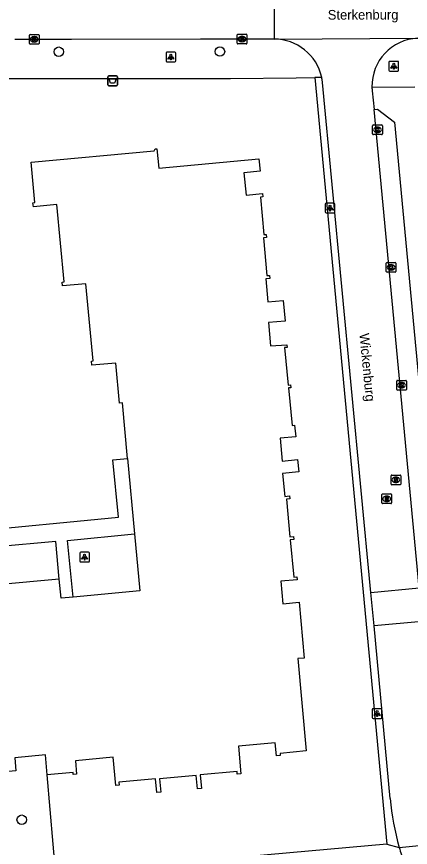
# Model space of a CAD drawing. Extents: x 157793 to 159380, y 380882 to 382313.
# Drawn here: x 158332.8 to 158373.3, y 381176.2 to 381261.8 of the extents above; entities that cross this region are included whole.
import ezdxf

# ---------------------------------------------------------------- set-up
doc = ezdxf.new("R2010")
doc.units = 0
for name, color, linetype in [('IMGEO_Afvalbak', 7, 'Continuous'), ('IMGEO_Boom', 7, 'Continuous'), ('IMGEO_Kolk', 7, 'Continuous'), ('IMGEO_Lichtpunt', 7, 'Continuous'), ('IMGEO_Openbare_ruimte_label', 7, 'Continuous'), ('IMGEO_Pand', 7, 'Continuous'), ('IMGEO_Rijbaan_lokaal_gesloten', 7, 'Continuous'), ('IMGEO_Rijbaan_lokaal_open', 7, 'Continuous'), ('IMGEO_Rioolput', 7, 'Continuous'), ('IMGEO_Voetpad_open', 7, 'Continuous')]:
    doc.layers.add(name, color=color, linetype=linetype)

msp = doc.modelspace()

# ---------------------------------------------------------------- linework, layer by layer
at = {"layer": 'IMGEO_Afvalbak'}
for p, q in [((158342.153, 381254.776), (158342.153, 381255.576)), ((158342.153, 381255.576), (158342.153, 381254.776)), ((158342.253, 381255.676), (158343.043, 381255.676)), ((158343.043, 381255.676), (158342.253, 381255.676)), ((158343.143, 381255.576), (158343.143, 381254.776)), ((158343.143, 381254.776), (158343.143, 381255.576)), ((158343.043, 381254.676), (158342.253, 381254.676)), ((158342.253, 381254.676), (158343.043, 381254.676))]:
    msp.add_line(p, q, dxfattribs=at)
msp.add_lwpolyline([(158342.296, 381255.39), (158343, 381255.39), (158342.851, 381254.92), (158342.445, 381254.92), (158342.296, 381255.39)], dxfattribs=at)
for centre, start, end in [((158342.253, 381255.576), 90, 180), ((158342.253, 381255.576), 90, 180), ((158343.043, 381255.576), 0, 90), ((158343.043, 381255.576), 360, 90), ((158342.253, 381254.776), 180, 270), ((158342.253, 381254.776), 180, 270), ((158343.043, 381254.776), 270, 0), ((158343.043, 381254.776), 270, 0)]:
    msp.add_arc(centre, 0.1, start, end, dxfattribs=at)
at = {"layer": 'IMGEO_Boom'}
for centre in [(158337.097, 381258.173), (158353.712, 381258.193), (158333.279, 381179.066)]:
    msp.add_circle(centre, 0.489, dxfattribs=at)
at = {"layer": 'IMGEO_Kolk'}
for p, q in [((158334.068, 381259.025), (158334.068, 381259.877)), ((158334.143, 381259.951), (158334.995, 381259.951)), ((158334.556, 381259.731), (158334.581, 381259.731)), ((158335.069, 381259.877), (158335.069, 381259.025)), ((158355.493, 381259.056), (158355.493, 381259.908)), ((158355.568, 381259.982), (158356.42, 381259.982)), ((158355.981, 381259.762), (158356.006, 381259.762)), ((158356.494, 381259.908), (158356.494, 381259.056)), ((158334.995, 381258.951), (158334.143, 381258.951)), ((158334.579, 381259.171), (158334.554, 381259.171)), ((158356.42, 381258.982), (158355.568, 381258.982)), ((158356.004, 381259.202), (158355.979, 381259.202)), ((158369.454, 381249.706), (158369.454, 381250.558)), ((158369.529, 381250.632), (158370.381, 381250.632)), ((158369.942, 381250.412), (158369.967, 381250.412)), ((158370.455, 381250.558), (158370.455, 381249.706)), ((158370.381, 381249.632), (158369.529, 381249.632)), ((158369.965, 381249.852), (158369.94, 381249.852)), ((158370.86, 381235.539), (158370.86, 381236.391)), ((158370.935, 381236.465), (158371.787, 381236.465)), ((158371.371, 381235.685), (158371.346, 381235.685)), ((158371.348, 381236.245), (158371.373, 381236.245)), ((158371.861, 381236.391), (158371.861, 381235.539)), ((158371.787, 381235.465), (158370.935, 381235.465)), ((158371.933, 381223.397), (158371.933, 381224.249)), ((158372.008, 381224.323), (158372.86, 381224.323)), ((158372.421, 381224.103), (158372.446, 381224.103)), ((158372.934, 381224.249), (158372.934, 381223.397)), ((158372.86, 381223.323), (158372.008, 381223.323)), ((158372.444, 381223.543), (158372.419, 381223.543))]:
    msp.add_line(p, q, dxfattribs=at)
for points in [[(158334.068, 381259.025), (158334.068, 381259.877)], [(158334.143, 381259.951), (158334.995, 381259.951)], [(158334.389, 381259.651), (158334.512, 381259.651), (158334.512, 381259.5), (158334.642, 381259.651), (158334.806, 381259.651), (158334.66, 381259.5), (158334.813, 381259.251), (158334.661, 381259.251), (158334.576, 381259.415), (158334.512, 381259.348), (158334.512, 381259.251), (158334.389, 381259.251), (158334.389, 381259.651)], [(158335.069, 381259.877), (158335.069, 381259.025)], [(158355.493, 381259.056), (158355.493, 381259.908)], [(158355.568, 381259.982), (158356.42, 381259.982)], [(158355.814, 381259.682), (158355.937, 381259.682), (158355.937, 381259.531), (158356.067, 381259.682), (158356.231, 381259.682), (158356.085, 381259.531), (158356.238, 381259.282), (158356.086, 381259.282), (158356.001, 381259.446), (158355.937, 381259.379), (158355.937, 381259.282), (158355.814, 381259.282), (158355.814, 381259.682)], [(158356.494, 381259.908), (158356.494, 381259.056)], [(158334.995, 381258.951), (158334.143, 381258.951)], [(158356.42, 381258.982), (158355.568, 381258.982)], [(158369.454, 381249.706), (158369.454, 381250.558)], [(158369.529, 381250.632), (158370.381, 381250.632)], [(158369.775, 381250.332), (158369.898, 381250.332), (158369.898, 381250.181), (158370.028, 381250.332), (158370.192, 381250.332), (158370.046, 381250.181), (158370.199, 381249.932), (158370.047, 381249.932), (158369.962, 381250.096), (158369.898, 381250.029), (158369.898, 381249.932), (158369.775, 381249.932), (158369.775, 381250.332)], [(158370.455, 381250.558), (158370.455, 381249.706)], [(158370.381, 381249.632), (158369.529, 381249.632)], [(158370.86, 381235.539), (158370.86, 381236.391)], [(158370.935, 381236.465), (158371.787, 381236.465)], [(158371.181, 381236.165), (158371.304, 381236.165), (158371.304, 381236.014), (158371.434, 381236.165), (158371.598, 381236.165), (158371.452, 381236.014), (158371.605, 381235.765), (158371.453, 381235.765), (158371.368, 381235.929), (158371.304, 381235.862), (158371.304, 381235.765), (158371.181, 381235.765), (158371.181, 381236.165)], [(158371.861, 381236.391), (158371.861, 381235.539)], [(158371.787, 381235.465), (158370.935, 381235.465)], [(158371.933, 381223.397), (158371.933, 381224.249)], [(158372.008, 381224.323), (158372.86, 381224.323)], [(158372.254, 381224.023), (158372.377, 381224.023), (158372.377, 381223.872), (158372.507, 381224.023), (158372.671, 381224.023), (158372.525, 381223.872), (158372.678, 381223.623), (158372.526, 381223.623), (158372.441, 381223.787), (158372.377, 381223.72), (158372.377, 381223.623), (158372.254, 381223.623), (158372.254, 381224.023)], [(158372.934, 381224.249), (158372.934, 381223.397)], [(158372.86, 381223.323), (158372.008, 381223.323)]]:
    msp.add_lwpolyline(points, dxfattribs=at)
for centre, start, end in [((158334.145, 381259.875), 91.55205, 178.44795), ((158334.145, 381259.875), 91.55205, 178.44795), ((158334.993, 381259.875), 1.55205, 88.44795), ((158334.993, 381259.875), 1.55205, 88.44795), ((158355.57, 381259.906), 91.55205, 178.44795), ((158355.57, 381259.906), 91.55205, 178.44795), ((158356.418, 381259.906), 1.55205, 88.44795), ((158356.418, 381259.906), 1.55205, 88.44795), ((158334.145, 381259.027), 181.55205, 268.44795), ((158334.145, 381259.027), 181.55205, 268.44795), ((158334.993, 381259.027), 271.55205, 358.44795), ((158334.993, 381259.027), 271.55205, 358.44795), ((158355.57, 381259.058), 181.55205, 268.44795), ((158355.57, 381259.058), 181.55205, 268.44795), ((158356.418, 381259.058), 271.55205, 358.44795), ((158356.418, 381259.058), 271.55205, 358.44795), ((158369.531, 381250.556), 91.55205, 178.44795), ((158369.531, 381250.556), 91.55205, 178.44795), ((158370.379, 381250.556), 1.55205, 88.44795), ((158370.379, 381250.556), 1.55205, 88.44795), ((158369.531, 381249.708), 181.55205, 268.44795), ((158369.531, 381249.708), 181.55205, 268.44795), ((158370.379, 381249.708), 271.55205, 358.44795), ((158370.379, 381249.708), 271.55205, 358.44795), ((158370.937, 381236.389), 91.55205, 178.44795), ((158370.937, 381236.389), 91.55205, 178.44795), ((158371.785, 381236.389), 1.55205, 88.44795), ((158371.785, 381236.389), 1.55205, 88.44795), ((158370.937, 381235.541), 181.55205, 268.44795), ((158370.937, 381235.541), 181.55205, 268.44795), ((158371.785, 381235.541), 271.55205, 358.44795), ((158371.785, 381235.541), 271.55205, 358.44795), ((158372.01, 381224.247), 91.55205, 178.44795), ((158372.01, 381224.247), 91.55205, 178.44795), ((158372.858, 381224.247), 1.55205, 88.44795), ((158372.858, 381224.247), 1.55205, 88.44795), ((158372.01, 381223.399), 181.55205, 268.44795), ((158372.01, 381223.399), 181.55205, 268.44795), ((158372.858, 381223.399), 271.55205, 358.44795), ((158372.858, 381223.399), 271.55205, 358.44795)]:
    msp.add_arc(centre, 0.0765, start, end, dxfattribs=at)
for centre, major_axis, ratio, start_param, end_param in [((158334.555, 381259.451), (-0.387, 0.002), 0.722429, 4.712389, 7.853982), ((158334.58, 381259.451), (-0.39, 0.002), 0.717154, 1.570796, 4.712389), ((158355.98, 381259.482), (-0.387, 0.002), 0.722429, 4.712389, 7.853982), ((158356.005, 381259.482), (-0.39, 0.002), 0.717154, 1.570796, 4.712389), ((158369.941, 381250.132), (-0.387, 0.002), 0.722429, 4.712389, 7.853982), ((158369.966, 381250.132), (-0.39, 0.002), 0.717154, 1.570796, 4.712389), ((158371.347, 381235.965), (-0.387, 0.002), 0.722429, 4.712389, 7.853982), ((158371.372, 381235.965), (-0.39, 0.002), 0.717154, 1.570796, 4.712389), ((158372.42, 381223.823), (-0.387, 0.002), 0.722429, 4.712389, 7.853982), ((158372.445, 381223.823), (-0.39, 0.002), 0.717154, 1.570796, 4.712389)]:
    msp.add_ellipse(centre, major_axis=major_axis, ratio=ratio, start_param=start_param, end_param=end_param, dxfattribs=at)
at = {"layer": 'IMGEO_Lichtpunt'}
for p, q in [((158348.158, 381258.029), (158348.158, 381257.222)), ((158348.158, 381258.029), (158348.158, 381257.222)), ((158349.06, 381258.124), (158348.252, 381258.124)), ((158349.06, 381258.124), (158348.252, 381258.124)), ((158349.154, 381257.222), (158349.154, 381258.029)), ((158349.154, 381257.222), (158349.154, 381258.029)), ((158348.252, 381257.128), (158349.06, 381257.128)), ((158348.252, 381257.128), (158349.06, 381257.128)), ((158371.139, 381257.087), (158371.139, 381256.28)), ((158371.139, 381257.087), (158371.139, 381256.28)), ((158372.041, 381257.182), (158371.233, 381257.182)), ((158372.041, 381257.182), (158371.233, 381257.182)), ((158372.135, 381256.28), (158372.135, 381257.087)), ((158372.135, 381256.28), (158372.135, 381257.087)), ((158371.233, 381256.186), (158372.041, 381256.186)), ((158371.233, 381256.186), (158372.041, 381256.186)), ((158364.561, 381242.473), (158364.561, 381241.666)), ((158364.561, 381242.473), (158364.561, 381241.666)), ((158365.463, 381242.568), (158364.655, 381242.568)), ((158365.463, 381242.568), (158364.655, 381242.568)), ((158365.557, 381241.666), (158365.557, 381242.473)), ((158365.557, 381241.666), (158365.557, 381242.473)), ((158364.655, 381241.572), (158365.463, 381241.572)), ((158364.655, 381241.572), (158365.463, 381241.572)), ((158340.165, 381206.616), (158339.357, 381206.616)), ((158340.165, 381206.616), (158339.357, 381206.616)), ((158339.263, 381206.521), (158339.263, 381205.714)), ((158339.263, 381206.521), (158339.263, 381205.714)), ((158340.259, 381205.714), (158340.259, 381206.521)), ((158340.259, 381205.714), (158340.259, 381206.521)), ((158339.357, 381205.62), (158340.165, 381205.62)), ((158339.357, 381205.62), (158340.165, 381205.62)), ((158369.419, 381190.41), (158369.419, 381189.603)), ((158369.419, 381190.41), (158369.419, 381189.603)), ((158370.321, 381190.505), (158369.513, 381190.505)), ((158370.321, 381190.505), (158369.513, 381190.505)), ((158370.415, 381189.603), (158370.415, 381190.41)), ((158370.415, 381189.603), (158370.415, 381190.41)), ((158369.513, 381189.509), (158370.321, 381189.509)), ((158369.513, 381189.509), (158370.321, 381189.509))]:
    msp.add_line(p, q, dxfattribs=at)
for points in [[(158348.532, 381257.693), (158348.571, 381257.665), (158348.383, 381257.403), (158348.345, 381257.43), (158348.532, 381257.693)], [(158348.634, 381257.645), (158348.681, 381257.645), (158348.681, 381257.323), (158348.634, 381257.323), (158348.634, 381257.645)], [(158348.744, 381257.665), (158348.782, 381257.692), (158348.969, 381257.43), (158348.93, 381257.402), (158348.744, 381257.665)], [(158371.513, 381256.751), (158371.552, 381256.723), (158371.364, 381256.461), (158371.326, 381256.488), (158371.513, 381256.751)], [(158371.615, 381256.703), (158371.662, 381256.703), (158371.662, 381256.381), (158371.615, 381256.381), (158371.615, 381256.703)], [(158371.725, 381256.723), (158371.763, 381256.75), (158371.95, 381256.488), (158371.911, 381256.46), (158371.725, 381256.723)], [(158364.935, 381242.137), (158364.974, 381242.109), (158364.786, 381241.847), (158364.748, 381241.874), (158364.935, 381242.137)], [(158365.037, 381242.089), (158365.084, 381242.089), (158365.084, 381241.767), (158365.037, 381241.767), (158365.037, 381242.089)], [(158365.147, 381242.109), (158365.185, 381242.136), (158365.372, 381241.874), (158365.333, 381241.846), (158365.147, 381242.109)], [(158339.637, 381206.185), (158339.676, 381206.157), (158339.488, 381205.895), (158339.45, 381205.922), (158339.637, 381206.185)], [(158339.739, 381206.137), (158339.786, 381206.137), (158339.786, 381205.815), (158339.739, 381205.815), (158339.739, 381206.137)], [(158339.849, 381206.157), (158339.887, 381206.184), (158340.074, 381205.922), (158340.035, 381205.894), (158339.849, 381206.157)], [(158369.793, 381190.074), (158369.832, 381190.046), (158369.644, 381189.784), (158369.606, 381189.811), (158369.793, 381190.074)], [(158369.895, 381190.026), (158369.942, 381190.026), (158369.942, 381189.704), (158369.895, 381189.704), (158369.895, 381190.026)], [(158370.005, 381190.046), (158370.043, 381190.073), (158370.23, 381189.811), (158370.191, 381189.783), (158370.005, 381190.046)]]:
    msp.add_lwpolyline(points, dxfattribs=at)
for centre in [(158348.657, 381257.827), (158371.638, 381256.885), (158365.06, 381242.271), (158339.762, 381206.319), (158369.918, 381190.208)]:
    msp.add_circle(centre, 0.0994, dxfattribs=at)
for centre, start, end in [((158348.252, 381258.029), 90, 180), ((158348.252, 381258.029), 90, 180), ((158349.06, 381258.029), 0, 90), ((158349.06, 381258.029), 0, 90), ((158348.252, 381257.222), 180, 270), ((158348.252, 381257.222), 180, 270), ((158349.06, 381257.222), 270, 0), ((158349.06, 381257.222), 270, 360), ((158371.233, 381257.087), 90, 180), ((158371.233, 381257.087), 90, 180), ((158372.041, 381257.087), 0, 90), ((158372.041, 381257.087), 0, 90), ((158371.233, 381256.28), 180, 270), ((158371.233, 381256.28), 180, 270), ((158372.041, 381256.28), 270, 0), ((158372.041, 381256.28), 270, 360), ((158364.655, 381242.473), 90, 180), ((158364.655, 381242.473), 90, 180), ((158365.463, 381242.473), 0, 90), ((158365.463, 381242.473), 0, 90), ((158364.655, 381241.666), 180, 270), ((158364.655, 381241.666), 180, 270), ((158365.463, 381241.666), 270, 0), ((158365.463, 381241.666), 270, 360), ((158339.357, 381206.521), 90, 180), ((158339.357, 381206.521), 90, 180), ((158340.165, 381206.521), 0, 90), ((158340.165, 381206.521), 0, 90), ((158339.357, 381205.714), 180, 270), ((158339.357, 381205.714), 180, 270), ((158340.165, 381205.714), 270, 0), ((158340.165, 381205.714), 270, 360), ((158369.513, 381190.41), 90, 180), ((158369.513, 381190.41), 90, 180), ((158370.321, 381190.41), 0, 90), ((158370.321, 381190.41), 0, 90), ((158369.513, 381189.603), 180, 270), ((158369.513, 381189.603), 180, 270), ((158370.321, 381189.603), 270, 0), ((158370.321, 381189.603), 270, 360)]:
    msp.add_arc(centre, 0.0946, start, end, dxfattribs=at)
at = {"layer": 'IMGEO_Pand'}
for points in [[(158344.186, 381216.287), (158343.655, 381222.006), (158343.365, 381221.979), (158342.982, 381226.107), (158340.509, 381225.877), (158340.469, 381226.304), (158340.631, 381226.319), (158339.892, 381234.283), (158337.47, 381234.059), (158337.434, 381234.452), (158337.65, 381234.472), (158336.911, 381242.432), (158334.48, 381242.207), (158334.442, 381242.624), (158334.645, 381242.643), (158334.26, 381246.784), (158346.949, 381247.961), (158347.04, 381248.159), (158347.219, 381248.176), (158347.404, 381246.186), (158357.73, 381247.144), (158357.849, 381245.862), (158356.189, 381245.708), (158356.402, 381243.413), (158358.099, 381243.57), (158358.131, 381243.228), (158357.888, 381243.205), (158358.247, 381239.343), (158358.473, 381239.364), (158358.503, 381239.042), (158358.202, 381239.014), (158358.564, 381235.112), (158358.816, 381235.135), (158358.846, 381234.808), (158358.437, 381234.77), (158358.656, 381232.404), (158360.226, 381232.549), (158360.424, 381230.415), (158358.706, 381230.267), (158358.929, 381227.864), (158360.618, 381227.972), (158360.641, 381227.725), (158360.38, 381227.701), (158360.738, 381223.835), (158360.98, 381223.857), (158361.007, 381223.563), (158360.789, 381223.543), (158361.146, 381219.69), (158361.414, 381219.715), (158361.527, 381218.502), (158359.927, 381218.354), (158360.144, 381216.012), (158361.713, 381216.158), (158361.831, 381214.889), (158360.174, 381214.735), (158360.393, 381212.376), (158360.877, 381212.421), (158360.905, 381212.128), (158360.567, 381212.096), (158360.927, 381208.215), (158361.288, 381208.248), (158361.316, 381207.946), (158360.967, 381207.914), (158361.324, 381204.06), (158361.652, 381204.091), (158361.68, 381203.789), (158359.976, 381203.631), (158360.191, 381201.315), (158361.867, 381201.471), (158362.4, 381195.725), (158361.732, 381195.663), (158362.615, 381186.149), (158359.915, 381185.899), (158359.934, 381185.694), (158359.545, 381185.658), (158359.422, 381186.982), (158355.614, 381186.629), (158355.877, 381183.796), (158355.502, 381183.761), (158355.475, 381184.049), (158351.669, 381183.695), (158351.798, 381182.301), (158351.398, 381182.264), (158351.271, 381183.639), (158347.483, 381183.288), (158347.611, 381181.908), (158347.215, 381181.871), (158347.085, 381183.282), (158343.306, 381182.931), (158343.333, 381182.642), (158342.965, 381182.608), (158342.696, 381185.505), (158338.81, 381185.144), (158338.94, 381183.752), (158338.599, 381183.72), (158338.578, 381183.947), (158335.912, 381183.7)], [(158344.186, 381216.287), (158344.908, 381208.501)], [(158344.908, 381208.501), (158345.453, 381202.629), (158338.581, 381201.991)], [(158337.153, 381203.847), (158330.706, 381203.248), (158330.746, 381202.822), (158313.817, 381201.251), (158313.95, 381199.816), (158308.552, 381199.315)], [(158338.581, 381201.991), (158337.336, 381201.876), (158337.153, 381203.847)], [(158335.912, 381183.7), (158335.723, 381185.737), (158332.556, 381185.443), (158332.681, 381184.104), (158327.821, 381183.653)]]:
    msp.add_lwpolyline(points, dxfattribs=at)
at = {"layer": 'IMGEO_Rijbaan_lokaal_gesloten'}
for points in [[(158359.308, 381265.463), (158359.295, 381259.485)], [(158359.295, 381259.485), (158354.637, 381259.474), (158351.694, 381259.465), (158338.41, 381259.425), (158335.765, 381259.432), (158332.578, 381259.441)]]:
    msp.add_lwpolyline(points, dxfattribs=at)
at = {"layer": 'IMGEO_Rijbaan_lokaal_open'}
for points in [[(158359.295, 381259.485), (158374.097, 381259.557)], [(158369.269, 381202.486), (158364.29, 381255.019), (158364.245, 381255.318)], [(158369.41, 381254.138), (158369.602, 381252.222)], [(158374.236, 381202.94), (158369.602, 381252.222)], [(158337.153, 381203.847), (158336.78, 381207.73), (158324.591, 381206.639), (158323.124, 381223.369)], [(158369.269, 381202.486), (158374.236, 381202.94)], [(158369.608, 381199.034), (158369.269, 381202.486)], [(158374.576, 381199.487), (158369.608, 381199.034)], [(158371.254, 381181.251), (158369.608, 381199.034)], [(158372.191, 381176.222), (158376.7, 381176.638)]]:
    msp.add_lwpolyline(points, dxfattribs=at)
for centre, radius, start, end in [((158359.268, 381254.429), 5.056, 12.61366, 89.69179), ((158374.304, 381254.641), 4.921, 92.41652, 181.29994), ((158360.469, 381254.675), 3.831, 9.67009, 12.94978), ((158374.828, 381254.681), 5.446, 181.59683, 185.72004), ((158398.59, 381183.742), 27.449, 185.20756, 195.90102), ((158396.952, 381183.223), 25.732, 195.78697, 197.54188)]:
    msp.add_arc(centre, radius, start, end, dxfattribs=at)
at = {"layer": 'IMGEO_Rioolput'}
for p, q in [((158371.349, 381213.648), (158371.349, 381214.5)), ((158371.424, 381214.574), (158372.276, 381214.574)), ((158371.837, 381214.354), (158371.862, 381214.354)), ((158372.35, 381214.5), (158372.35, 381213.648)), ((158372.276, 381213.574), (158371.424, 381213.574)), ((158371.86, 381213.794), (158371.835, 381213.794)), ((158370.404, 381211.698), (158370.404, 381212.55)), ((158370.479, 381212.624), (158371.331, 381212.624)), ((158371.405, 381212.55), (158371.405, 381211.698)), ((158370.915, 381211.844), (158370.89, 381211.844)), ((158370.892, 381212.404), (158370.917, 381212.404)), ((158371.331, 381211.624), (158370.479, 381211.624))]:
    msp.add_line(p, q, dxfattribs=at)
for points in [[(158371.349, 381213.648), (158371.349, 381214.5)], [(158371.424, 381214.574), (158372.276, 381214.574)], [(158371.938, 381214.272), (158371.686, 381214.274), (158371.686, 381213.874)], [(158372.35, 381214.5), (158372.35, 381213.648)], [(158372.276, 381213.574), (158371.424, 381213.574)], [(158371.686, 381213.874), (158371.81, 381213.874), (158371.81, 381214.036), (158371.821, 381214.036)], [(158371.864, 381214.193), (158371.81, 381214.193), (158371.81, 381214.112)], [(158371.81, 381214.112), (158371.862, 381214.112)], [(158371.868, 381214.007), (158371.939, 381213.874), (158372.079, 381213.874), (158372.014, 381214)], [(158370.404, 381211.698), (158370.404, 381212.55)], [(158370.479, 381212.624), (158371.331, 381212.624)], [(158371.405, 381212.55), (158371.405, 381211.698)], [(158370.993, 381212.322), (158370.741, 381212.324), (158370.741, 381211.924)], [(158370.741, 381211.924), (158370.865, 381211.924), (158370.865, 381212.086), (158370.876, 381212.086)], [(158370.919, 381212.243), (158370.865, 381212.243), (158370.865, 381212.162)], [(158370.865, 381212.162), (158370.917, 381212.162)], [(158370.923, 381212.057), (158370.994, 381211.924), (158371.134, 381211.924), (158371.069, 381212.05)], [(158371.331, 381211.624), (158370.479, 381211.624)]]:
    msp.add_lwpolyline(points, dxfattribs=at)
for centre, radius, start, end in [((158371.426, 381214.498), 0.0765, 91.55205, 178.44795), ((158371.426, 381214.498), 0.0765, 91.55205, 178.44795), ((158371.937, 381214.162), 0.109, 350.36119, 89.41601), ((158372.274, 381214.498), 0.0765, 1.55205, 88.44795), ((158372.274, 381214.498), 0.0765, 1.55205, 88.44795), ((158371.426, 381213.65), 0.0765, 181.55205, 268.44795), ((158371.426, 381213.65), 0.0765, 181.55205, 268.44795), ((158371.82, 381213.983), 0.0533, 26.02933, 88.69889), ((158371.846, 381214.301), 0.19, 274.7715, 282.96867), ((158371.87, 381214.097), 0.0964, 77.00612, 93.18647), ((158371.884, 381214.154), 0.0378, 276.66336, 79.67722), ((158371.935, 381214.162), 0.112, 277.58423, 350.98172), ((158371.919, 381213.947), 0.108, 29.51342, 73.79051), ((158372.274, 381213.65), 0.0765, 271.55205, 358.44795), ((158372.274, 381213.65), 0.0765, 271.55205, 358.44795), ((158370.481, 381212.548), 0.0765, 91.55205, 178.44795), ((158370.481, 381212.548), 0.0765, 91.55205, 178.44795), ((158371.329, 381212.548), 0.0765, 1.55205, 88.44795), ((158371.329, 381212.548), 0.0765, 1.55205, 88.44795), ((158370.481, 381211.7), 0.0765, 181.55205, 268.44795), ((158370.481, 381211.7), 0.0765, 181.55205, 268.44795), ((158370.875, 381212.033), 0.0533, 26.02933, 88.69889), ((158370.901, 381212.351), 0.19, 274.7715, 282.96867), ((158370.925, 381212.147), 0.0964, 77.00612, 93.18647), ((158370.939, 381212.204), 0.0378, 276.66336, 79.67722), ((158370.992, 381212.212), 0.109, 350.36119, 89.41601), ((158370.99, 381212.212), 0.112, 277.58423, 350.98172), ((158370.974, 381211.997), 0.108, 29.51342, 73.79051), ((158371.329, 381211.7), 0.0765, 271.55205, 358.44795), ((158371.329, 381211.7), 0.0765, 271.55205, 358.44795)]:
    msp.add_arc(centre, radius, start, end, dxfattribs=at)
for centre, major_axis, ratio, start_param, end_param in [((158371.836, 381214.074), (-0.387, 0.002), 0.722429, 4.712389, 7.853982), ((158371.861, 381214.074), (-0.39, 0.002), 0.717154, 1.570796, 4.712389), ((158370.891, 381212.124), (-0.387, 0.002), 0.722429, 4.712389, 7.853982), ((158370.916, 381212.124), (-0.39, 0.002), 0.717154, 1.570796, 4.712389)]:
    msp.add_ellipse(centre, major_axis=major_axis, ratio=ratio, start_param=start_param, end_param=end_param, dxfattribs=at)
at = {"layer": 'IMGEO_Voetpad_open'}
for points in [[(158323.432, 381255.431), (158354.812, 381255.407), (158361.586, 381255.498), (158363.503, 381255.524)], [(158323.432, 381255.431), (158323.916, 381250), (158327.593, 381208.735), (158343.248, 381210.224), (158342.684, 381216.132), (158344.186, 381216.287)], [(158364.202, 381255.533), (158363.503, 381255.524)], [(158363.503, 381255.524), (158370.929, 381176.542)], [(158369.385, 381254.529), (158373.812, 381254.547)], [(158369.602, 381252.222), (158369.97, 381252.265), (158371.708, 381250.914), (158378.302, 381180.773)], [(158338.581, 381201.991), (158337.991, 381207.822), (158344.908, 381208.501)], [(158370.929, 381176.542), (158342.457, 381174.017), (158342.49, 381173.497), (158336.837, 381172.996), (158335.912, 381183.7)], [(158370.929, 381176.542), (158372.191, 381176.222)]]:
    msp.add_lwpolyline(points, dxfattribs=at)

# ---------------------------------------------------------------- texts
at = {"layer": 'IMGEO_Openbare_ruimte_label'}
for s, rotation, p in [('Sterkenburg', 0.11459, (158364.83, 381261.476)), ('Wickenburg', 275.39146, (158368.092, 381229.133))]:
    msp.add_text(s, height=1, rotation=rotation, dxfattribs=at).set_placement(p)

doc.saveas('drawing.dxf')
